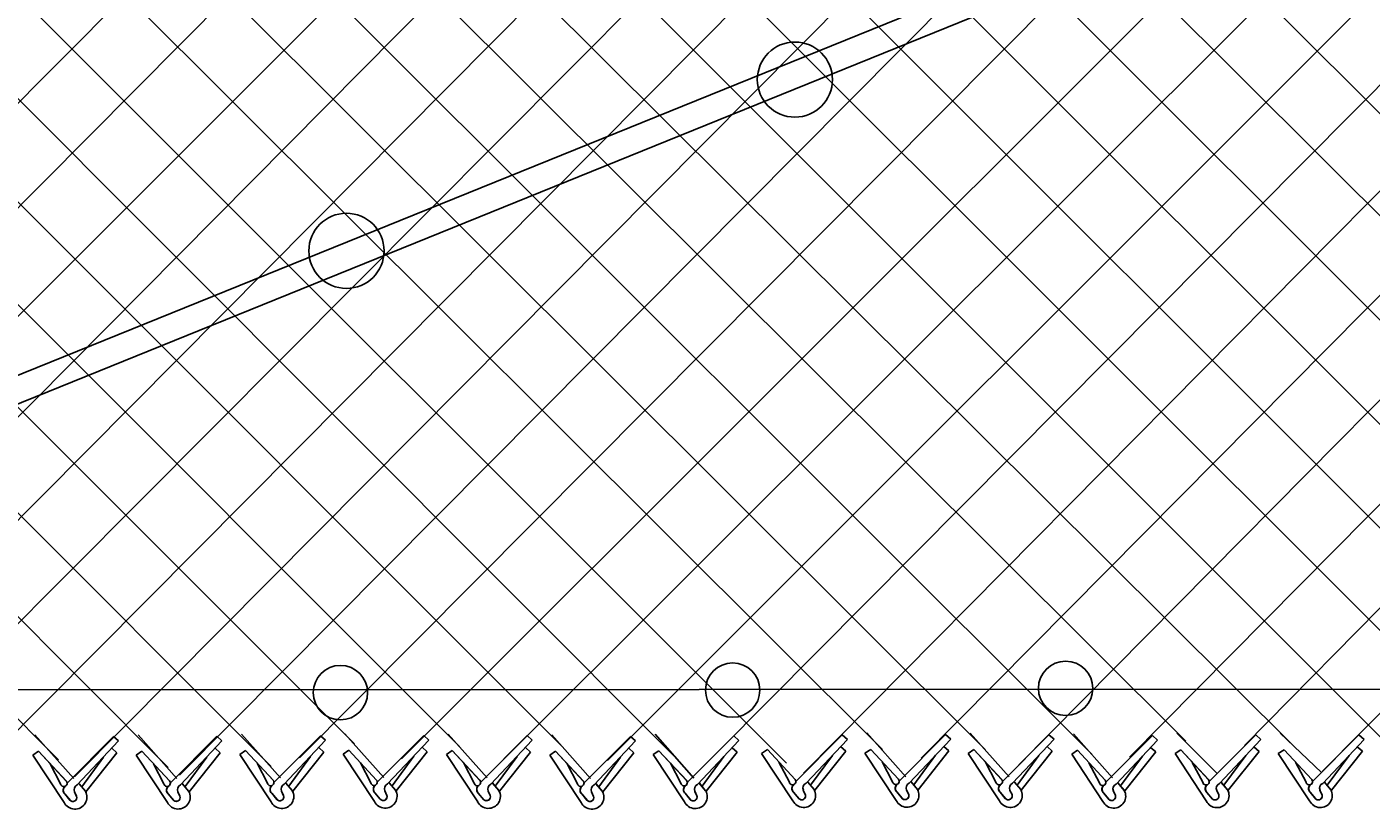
# Model space of a CAD drawing. Extents: x 0 to 1270, y 0 to 830.
# Drawn here: x 468.5 to 520.9, y 379.2 to 409.7 of the extents above; entities that cross this region are included whole.
import ezdxf

# ---------------------------------------------------------------- set-up
doc = ezdxf.new("R2010")
doc.units = 0
doc.layers.add('sb_Chainlink Fence', color=7, linetype='Continuous')
doc.layers.add('sb_Existing Structural Steel', color=7, linetype='Continuous')

msp = doc.modelspace()

# ---------------------------------------------------------------- linework, layer by layer
at = {"layer": 'sb_Chainlink Fence'}
for p, q in [((413.347, 437.565), (469.714, 381.153)), ((417.371, 437.571), (473.999, 380.847)), ((421.395, 437.578), (478.012, 380.883)), ((425.418, 437.585), (481.261, 381.775)), ((429.442, 437.592), (485.353, 381.664)), ((433.466, 437.598), (489.393, 381.626)), ((450.321, 380.623), (506.847, 437.156)), ((461.922, 437.356), (517.896, 381.66)), ((465.951, 437.357), (522.725, 380.546)), ((491.113, 381.128), (547.213, 437.217)), ((442.197, 436.928), (498.094, 381.015)), ((442.795, 381.241), (497.782, 436.585)), ((446.219, 380.583), (501.805, 436.59)), ((454.174, 380.449), (509.868, 436.601)), ((458.214, 380.495), (513.895, 436.598)), ((466.244, 380.42), (522.012, 436.574)), ((470.342, 380.49), (526.039, 436.582)), ((498.763, 380.632), (554.19, 436.649)), ((511.473, 381.247), (566.258, 436.696)), ((515.947, 381.711), (570.045, 436.664)), ((462.246, 380.547), (517.442, 435.999)), ((474.432, 380.554), (529.528, 436.027)), ((479.108, 381.227), (533.556, 436.005)), ((495.497, 381.536), (549.622, 436.063)), ((503.347, 381.215), (557.677, 436.08)), ((507.15, 380.956), (561.691, 436.098)), ((518.992, 380.704), (573.776, 436.188)), ((447.8, 435.454), (501.834, 381.554)), ((451.827, 435.444), (505.836, 381.554)), ((455.854, 435.452), (510.004, 381.371)), ((459.885, 435.482), (513.662, 381.87)), ((471.961, 435.457), (525.741, 381.682)), ((475.981, 435.444), (529.868, 381.546)), ((480.009, 435.452), (533.723, 381.721)), ((484.04, 435.482), (537.848, 381.679)), ((488.068, 435.46), (541.68, 381.944)), ((492.095, 435.457), (545.885, 381.689)), ((483.083, 381.189), (536.9, 434.965)), ((442.467, 432.628), (493.889, 381.126)), ((486.64, 380.733), (538.04, 432.074)), ((468.792, 382.126), (470.31, 380.417)), ((470.05, 380.241), (471.864, 382.062)), ((472.062, 381.883), (471.864, 382.062)), ((472.819, 382.128), (474.336, 380.42)), ((474.077, 380.244), (475.891, 382.065)), ((476.088, 381.886), (475.891, 382.065)), ((476.858, 382.152), (478.375, 380.444)), ((478.116, 380.267), (479.93, 382.089)), ((480.128, 381.91), (479.93, 382.089)), ((480.884, 382.163), (482.402, 380.454)), ((482.143, 380.278), (483.956, 382.099)), ((484.154, 381.92), (483.956, 382.099)), ((484.912, 382.154), (486.429, 380.445)), ((486.17, 380.269), (487.984, 382.091)), ((488.181, 381.911), (487.984, 382.091)), ((488.943, 382.124), (490.46, 380.416)), ((490.201, 380.24), (492.015, 382.061)), ((492.213, 381.882), (492.015, 382.061)), ((492.971, 382.147), (494.489, 380.438)), ((494.229, 380.262), (496.043, 382.083)), ((496.241, 381.904), (496.043, 382.083)), ((497.2, 382.188), (497.2, 382.188)), ((498.458, 380.303), (500.272, 382.125)), ((500.47, 381.946), (500.272, 382.125)), ((501.227, 382.199), (502.744, 380.49)), ((502.485, 380.314), (504.299, 382.135)), ((504.497, 381.956), (504.299, 382.135)), ((505.254, 382.19), (506.772, 380.481)), ((506.512, 380.305), (508.326, 382.127)), ((508.524, 381.947), (508.326, 382.127)), ((509.285, 382.16), (510.803, 380.452)), ((510.543, 380.276), (512.357, 382.097)), ((512.555, 381.918), (512.357, 382.097)), ((513.313, 382.183), (514.885, 380.615)), ((514.572, 380.298), (516.385, 382.119)), ((516.583, 381.94), (516.385, 382.119)), ((517.34, 382.186), (518.945, 380.651)), ((518.598, 380.301), (520.412, 382.122)), ((520.61, 381.943), (520.412, 382.122)), ((468.72, 381.332), (468.943, 381.484)), ((468.943, 381.484), (470.021, 380.322)), ((468.943, 381.484), (470.028, 380.316)), ((470.449, 380.169), (472.062, 381.883)), ((471.995, 381.42), (471.797, 381.599)), ((472.747, 381.335), (472.97, 381.487)), ((472.97, 381.487), (474.048, 380.325)), ((472.97, 381.487), (474.054, 380.318)), ((474.476, 380.172), (476.088, 381.886)), ((476.021, 381.423), (475.823, 381.602)), ((476.786, 381.359), (477.009, 381.511)), ((477.009, 381.511), (478.087, 380.349)), ((477.009, 381.511), (478.093, 380.342)), ((478.515, 380.196), (480.128, 381.91)), ((480.06, 381.447), (479.862, 381.626)), ((480.812, 381.369), (481.035, 381.521)), ((481.035, 381.521), (482.113, 380.359)), ((481.035, 381.521), (482.12, 380.352)), ((482.542, 380.206), (484.154, 381.92)), ((484.087, 381.457), (483.889, 381.636)), ((484.839, 381.36), (485.062, 381.513)), ((485.062, 381.513), (486.14, 380.351)), ((485.062, 381.513), (486.147, 380.344)), ((486.569, 380.198), (488.181, 381.911)), ((488.114, 381.448), (487.916, 381.628)), ((488.871, 381.331), (489.094, 381.483)), ((489.094, 381.483), (490.172, 380.321)), ((489.094, 381.483), (490.179, 380.314)), ((490.6, 380.168), (492.213, 381.882)), ((492.145, 381.419), (491.948, 381.598)), ((492.899, 381.353), (493.122, 381.505)), ((493.122, 381.505), (494.2, 380.344)), ((493.122, 381.505), (494.207, 380.337)), ((494.628, 380.191), (496.241, 381.904)), ((496.174, 381.441), (495.976, 381.62)), ((497.128, 381.395), (497.351, 381.547)), ((497.351, 381.547), (498.429, 380.385)), ((497.351, 381.547), (498.436, 380.378)), ((498.857, 380.232), (500.47, 381.946)), ((500.403, 381.483), (499.196, 379.965)), ((500.403, 381.483), (500.205, 381.662)), ((501.155, 381.405), (501.378, 381.557)), ((501.378, 381.557), (502.456, 380.395)), ((501.378, 381.557), (502.463, 380.388)), ((502.884, 380.242), (504.497, 381.956)), ((504.429, 381.493), (503.223, 379.975)), ((504.429, 381.493), (504.232, 381.672)), ((505.182, 381.396), (505.405, 381.549)), ((505.405, 381.549), (506.483, 380.387)), ((505.405, 381.549), (506.49, 380.38)), ((506.911, 380.234), (508.524, 381.947)), ((508.457, 381.484), (507.25, 379.967)), ((508.457, 381.484), (508.259, 381.664)), ((509.213, 381.367), (509.436, 381.519)), ((509.436, 381.519), (510.514, 380.357)), ((509.436, 381.519), (510.521, 380.35)), ((510.942, 380.204), (512.555, 381.918)), ((512.488, 381.455), (512.29, 381.634)), ((513.241, 381.389), (513.464, 381.541)), ((513.464, 381.541), (514.542, 380.38)), ((513.464, 381.541), (514.549, 380.373)), ((514.971, 380.227), (516.583, 381.94)), ((516.516, 381.477), (515.31, 379.96)), ((516.516, 381.477), (516.318, 381.656)), ((517.268, 381.392), (517.491, 381.544)), ((517.491, 381.544), (518.569, 380.382)), ((517.491, 381.544), (518.576, 380.376)), ((518.997, 380.23), (520.61, 381.943)), ((520.543, 381.48), (519.336, 379.963)), ((520.543, 381.48), (520.345, 381.659)), ((469.938, 379.487), (468.72, 381.332)), ((469.8, 380.215), (469.394, 380.991)), ((471.475, 381.254), (470.627, 380.099)), ((471.995, 381.42), (470.788, 379.902)), ((473.965, 379.49), (472.747, 381.335)), ((473.826, 380.218), (473.42, 380.994)), ((475.502, 381.257), (474.653, 380.102)), ((476.021, 381.423), (474.815, 379.905)), ((478.004, 379.514), (476.786, 381.359)), ((477.865, 380.242), (477.459, 381.018)), ((479.541, 381.28), (478.692, 380.126)), ((480.06, 381.447), (478.854, 379.929)), ((482.031, 379.524), (480.812, 381.369)), ((481.892, 380.252), (481.486, 381.028)), ((483.568, 381.291), (482.719, 380.136)), ((484.087, 381.457), (482.881, 379.939)), ((486.058, 379.516), (484.839, 381.36)), ((485.919, 380.244), (485.513, 381.02)), ((487.595, 381.282), (486.746, 380.127)), ((488.114, 381.448), (486.908, 379.931)), ((490.089, 379.486), (488.871, 381.331)), ((489.95, 380.214), (489.544, 380.99)), ((491.626, 381.253), (490.777, 380.098)), ((492.145, 381.419), (490.939, 379.901)), ((494.117, 379.509), (492.899, 381.353)), ((493.979, 380.236), (493.573, 381.012)), ((495.654, 381.275), (494.806, 380.12)), ((496.174, 381.441), (494.967, 379.924)), ((498.346, 379.55), (497.128, 381.395)), ((498.208, 380.278), (497.802, 381.054)), ((499.883, 381.317), (499.035, 380.162)), ((502.373, 379.56), (501.155, 381.405)), ((502.234, 380.288), (501.828, 381.064)), ((503.91, 381.327), (503.061, 380.172)), ((506.4, 379.552), (505.182, 381.396)), ((506.261, 380.28), (505.856, 381.056)), ((507.937, 381.318), (507.089, 380.163)), ((510.431, 379.522), (509.213, 381.367)), ((510.293, 380.25), (509.887, 381.026)), ((511.968, 381.289), (511.12, 380.134)), ((512.488, 381.455), (511.281, 379.937)), ((514.46, 379.545), (513.241, 381.389)), ((514.321, 380.272), (513.915, 381.048)), ((515.997, 381.311), (515.148, 380.156)), ((518.486, 379.547), (517.268, 381.392)), ((518.347, 380.275), (517.942, 381.051)), ((520.023, 381.314), (519.175, 380.159)), ((470.425, 379.723), (470.343, 379.9)), ((470.344, 379.894), (470.425, 379.727)), ((470.517, 380.217), (470.765, 379.924)), ((470.52, 380.213), (470.766, 379.923)), ((470.765, 379.924), (470.783, 379.89)), ((474.452, 379.725), (474.37, 379.903)), ((474.37, 379.896), (474.451, 379.73)), ((474.543, 380.22), (474.791, 379.927)), ((474.547, 380.216), (474.792, 379.926)), ((474.791, 379.927), (474.809, 379.893)), ((474.809, 379.893), (474.825, 379.857)), ((478.491, 379.749), (478.409, 379.927)), ((478.409, 379.92), (478.491, 379.753)), ((478.582, 380.244), (478.83, 379.951)), ((478.586, 380.239), (478.831, 379.95)), ((478.83, 379.951), (478.848, 379.917)), ((478.848, 379.917), (478.864, 379.88)), ((482.517, 379.76), (482.436, 379.937)), ((482.436, 379.93), (482.517, 379.764)), ((482.609, 380.254), (482.857, 379.961)), ((482.612, 380.25), (482.858, 379.96)), ((482.857, 379.961), (482.875, 379.927)), ((482.875, 379.927), (482.89, 379.891)), ((486.545, 379.751), (486.463, 379.928)), ((486.463, 379.922), (486.544, 379.755)), ((486.636, 380.246), (486.884, 379.953)), ((486.64, 380.241), (486.885, 379.952)), ((486.884, 379.953), (486.902, 379.919)), ((486.902, 379.919), (486.918, 379.882)), ((490.576, 379.721), (490.494, 379.899)), ((490.494, 379.892), (490.576, 379.725)), ((490.667, 380.216), (490.915, 379.923)), ((490.671, 380.212), (490.916, 379.922)), ((490.915, 379.923), (490.933, 379.889)), ((494.604, 379.744), (494.522, 379.921)), ((494.523, 379.915), (494.604, 379.748)), ((494.696, 380.238), (494.943, 379.945)), ((494.699, 380.234), (494.945, 379.944)), ((494.943, 379.945), (494.962, 379.911)), ((494.962, 379.911), (494.977, 379.875)), ((498.833, 379.785), (498.751, 379.963)), ((498.752, 379.956), (498.833, 379.789)), ((498.925, 380.28), (499.172, 379.987)), ((498.928, 380.276), (499.174, 379.986)), ((499.172, 379.987), (499.191, 379.953)), ((499.191, 379.953), (499.206, 379.916)), ((502.599, 379.653), (502.397, 379.895)), ((502.397, 379.895), (502.619, 379.631)), ((502.86, 379.796), (502.778, 379.973)), ((502.778, 379.966), (502.86, 379.8)), ((502.951, 380.29), (503.199, 379.997)), ((502.955, 380.286), (503.2, 379.996)), ((503.199, 379.997), (503.217, 379.963)), ((503.217, 379.963), (503.233, 379.927)), ((506.887, 379.787), (506.805, 379.964)), ((506.805, 379.958), (506.887, 379.791)), ((506.979, 380.282), (507.226, 379.989)), ((506.982, 380.277), (507.227, 379.988)), ((507.226, 379.989), (507.244, 379.955)), ((507.244, 379.955), (507.26, 379.918)), ((510.918, 379.757), (510.836, 379.935)), ((510.837, 379.928), (510.918, 379.762)), ((511.01, 380.252), (511.257, 379.959)), ((511.013, 380.248), (511.259, 379.958)), ((511.257, 379.959), (511.276, 379.925)), ((511.276, 379.925), (511.291, 379.889)), ((514.947, 379.78), (514.865, 379.957)), ((514.865, 379.951), (514.946, 379.784)), ((515.038, 380.274), (515.286, 379.981)), ((515.041, 380.27), (515.287, 379.98)), ((515.286, 379.981), (515.304, 379.947)), ((515.304, 379.947), (515.32, 379.911)), ((518.973, 379.783), (518.891, 379.96)), ((518.891, 379.954), (518.973, 379.787)), ((519.065, 380.277), (519.312, 379.984)), ((519.068, 380.273), (519.313, 379.983)), ((519.312, 379.984), (519.33, 379.95)), ((519.33, 379.95), (519.346, 379.914)), ((470.164, 379.58), (469.962, 379.822)), ((469.962, 379.822), (470.185, 379.558)), ((470.783, 379.89), (470.798, 379.854)), ((474.191, 379.583), (473.989, 379.825)), ((473.989, 379.825), (474.211, 379.561)), ((478.23, 379.607), (478.028, 379.848)), ((478.028, 379.848), (478.25, 379.585)), ((482.256, 379.617), (482.054, 379.859)), ((482.054, 379.859), (482.277, 379.595)), ((486.284, 379.608), (486.082, 379.85)), ((486.082, 379.85), (486.304, 379.587)), ((490.315, 379.579), (490.113, 379.821)), ((490.113, 379.821), (490.335, 379.557)), ((490.933, 379.889), (490.949, 379.852)), ((494.343, 379.601), (494.141, 379.843)), ((494.141, 379.843), (494.364, 379.579)), ((498.572, 379.643), (498.37, 379.885)), ((498.37, 379.885), (498.593, 379.621)), ((506.626, 379.645), (506.424, 379.886)), ((506.424, 379.886), (506.646, 379.623)), ((510.657, 379.615), (510.455, 379.857)), ((510.455, 379.857), (510.678, 379.593)), ((514.685, 379.637), (514.483, 379.879)), ((514.483, 379.879), (514.706, 379.615)), ((518.712, 379.64), (518.51, 379.882)), ((518.51, 379.882), (518.732, 379.618))]:
    msp.add_line(p, q, dxfattribs=at)
for centre, radius, start, end in [((469.926, 380.237), 0.128, 189.9304, 40.9785), ((470.092, 379.963), 0.192, 126.9947, 219.7983), ((470.097, 379.963), 0.195, 127.7656, 226.3328), ((470.358, 379.695), 0.468, 206.3202, 29.2269), ((470.537, 379.979), 0.209, 114.8422, 203.5167), ((473.952, 380.24), 0.128, 189.9304, 40.9785), ((474.118, 379.966), 0.192, 126.9947, 219.7983), ((474.124, 379.966), 0.195, 127.7656, 226.3328), ((474.384, 379.698), 0.468, 206.3202, 29.2269), ((474.564, 379.982), 0.209, 114.8422, 203.5167), ((477.991, 380.264), 0.128, 189.9304, 40.9785), ((478.157, 379.99), 0.192, 126.9947, 219.7983), ((478.163, 379.99), 0.195, 127.7656, 226.3328), ((478.423, 379.721), 0.468, 206.3202, 29.2269), ((478.603, 380.006), 0.209, 114.8422, 203.5167), ((482.018, 380.274), 0.128, 189.9304, 40.9785), ((482.184, 380), 0.192, 126.9947, 219.7983), ((482.189, 380), 0.195, 127.7656, 226.3328), ((482.45, 379.732), 0.468, 206.3202, 29.2269), ((482.63, 380.016), 0.209, 114.8422, 203.5167), ((486.045, 380.266), 0.128, 189.9304, 40.9785), ((486.211, 379.992), 0.192, 126.9947, 219.7983), ((486.216, 379.992), 0.195, 127.7656, 226.3328), ((486.477, 379.723), 0.468, 206.3202, 29.2269), ((486.657, 380.008), 0.209, 114.8422, 203.5167), ((490.076, 380.236), 0.128, 189.9304, 40.9785), ((490.242, 379.962), 0.192, 126.9947, 219.7983), ((490.248, 379.962), 0.195, 127.7656, 226.3328), ((490.508, 379.694), 0.468, 206.3202, 29.2269), ((490.688, 379.978), 0.209, 114.8422, 203.5167), ((494.105, 380.258), 0.128, 189.9304, 40.9785), ((494.271, 379.985), 0.192, 126.9947, 219.7983), ((494.276, 379.984), 0.195, 127.7656, 226.3328), ((494.537, 379.716), 0.468, 206.3202, 29.2269), ((494.716, 380.001), 0.209, 114.8422, 203.5167), ((498.333, 380.3), 0.128, 189.9304, 40.9785), ((498.5, 380.026), 0.192, 126.9947, 219.7983), ((498.505, 380.026), 0.195, 127.7656, 226.3328), ((498.765, 379.758), 0.468, 206.3202, 29.2269), ((498.945, 380.042), 0.209, 114.8422, 203.5167), ((502.36, 380.31), 0.128, 189.9304, 40.9785), ((502.526, 380.036), 0.192, 126.9947, 219.7983), ((502.532, 380.036), 0.195, 127.7656, 226.3328), ((502.792, 379.768), 0.468, 206.3202, 29.2269), ((502.972, 380.052), 0.209, 114.8422, 203.5167), ((506.387, 380.302), 0.128, 189.9304, 40.9785), ((506.554, 380.028), 0.192, 126.9947, 219.7983), ((506.559, 380.028), 0.195, 127.7656, 226.3328), ((506.819, 379.759), 0.468, 206.3202, 29.2269), ((506.999, 380.044), 0.209, 114.8422, 203.5167), ((510.419, 380.272), 0.128, 189.9304, 40.9785), ((510.585, 379.998), 0.192, 126.9947, 219.7983), ((510.59, 379.998), 0.195, 127.7656, 226.3328), ((510.851, 379.73), 0.468, 206.3202, 29.2269), ((511.03, 380.014), 0.209, 114.8422, 203.5167), ((514.447, 380.294), 0.128, 189.9304, 40.9785), ((514.613, 380.021), 0.192, 126.9947, 219.7983), ((514.618, 380.02), 0.195, 127.7656, 226.3328), ((514.879, 379.752), 0.468, 206.3202, 29.2269), ((515.059, 380.037), 0.209, 114.8422, 203.5167), ((518.473, 380.297), 0.128, 189.9304, 40.9785), ((518.64, 380.023), 0.192, 126.9947, 219.7983), ((518.645, 380.023), 0.195, 127.7656, 226.3328), ((518.905, 379.755), 0.468, 206.3202, 29.2269), ((519.085, 380.04), 0.209, 114.8422, 203.5167), ((470.281, 379.677), 0.152, 219.8632, 17.4852), ((470.281, 379.676), 0.152, 230.7826, 19.2656), ((474.307, 379.68), 0.152, 219.8632, 17.4852), ((474.308, 379.679), 0.152, 230.7826, 19.2656), ((478.346, 379.704), 0.152, 219.8632, 17.4852), ((478.347, 379.703), 0.152, 230.7826, 19.2656), ((482.373, 379.714), 0.152, 219.8632, 17.4852), ((482.373, 379.713), 0.152, 230.7826, 19.2656), ((486.4, 379.706), 0.152, 219.8632, 17.4852), ((486.4, 379.705), 0.152, 230.7826, 19.2656), ((490.431, 379.676), 0.152, 219.8632, 17.4852), ((490.432, 379.675), 0.152, 230.7826, 19.2656), ((494.46, 379.698), 0.152, 219.8632, 17.4852), ((494.46, 379.698), 0.152, 230.7826, 19.2656), ((498.688, 379.74), 0.152, 219.8632, 17.4852), ((498.689, 379.739), 0.152, 230.7826, 19.2656), ((502.715, 379.75), 0.152, 219.8632, 17.4852), ((502.716, 379.749), 0.152, 230.7826, 19.2656), ((506.742, 379.742), 0.152, 219.8632, 17.4852), ((506.743, 379.741), 0.152, 230.7826, 19.2656), ((510.773, 379.712), 0.152, 219.8632, 17.4852), ((510.774, 379.711), 0.152, 230.7826, 19.2656), ((514.802, 379.734), 0.152, 219.8632, 17.4852), ((514.802, 379.734), 0.152, 230.7826, 19.2656), ((518.828, 379.737), 0.152, 219.8632, 17.4852), ((518.829, 379.736), 0.152, 230.7826, 19.2656)]:
    msp.add_arc(centre, radius, start, end, dxfattribs=at)
at = {"layer": 'sb_Existing Structural Steel'}
for p, q in [((529.942, 421.185), (444.71, 386.654)), ((530.94, 420.488), (445.209, 385.736)), ((440.979, 383.869), (1116.811, 384.201))]:
    msp.add_line(p, q, dxfattribs=at)
for centre, radius in [((498.424, 407.67), 1.465), ((480.944, 400.993), 1.465), ((480.709, 383.768), 1.06), ((495.997, 383.866), 1.06), ((508.977, 383.935), 1.06)]:
    msp.add_circle(centre, radius, dxfattribs=at)

doc.saveas('drawing.dxf')
